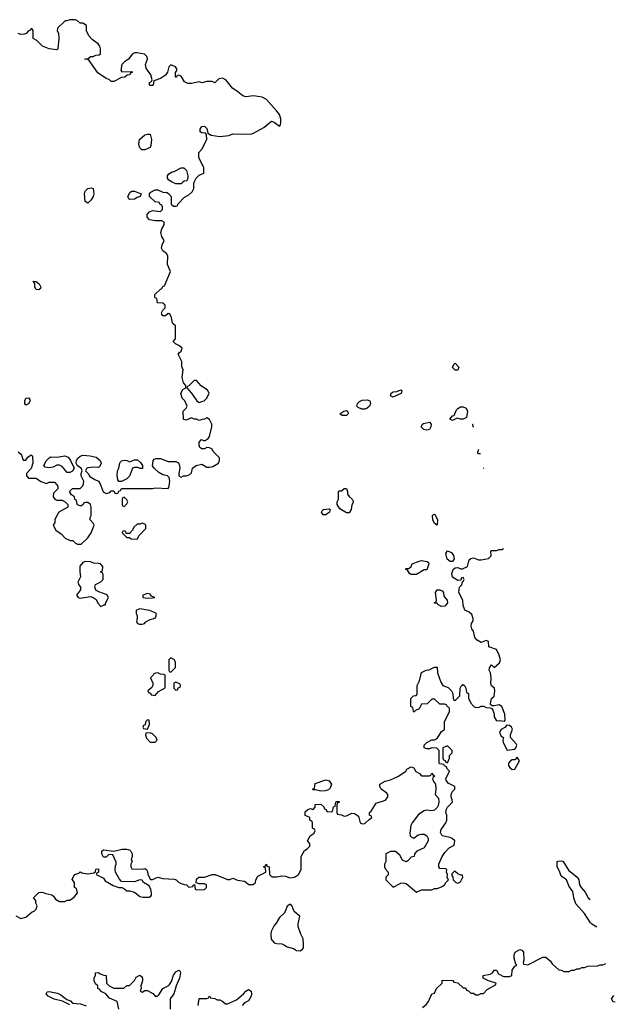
# Model space of a CAD drawing. Header units: inches. Extents: x 2348341 to 2479810, y 460419 to 613669.
# Tile 481 of 656: x 2440782 to 2445388, y 523648 to 531255. Entities that reach past the tile are written whole.
import ezdxf

# ---------------------------------------------------------------- set-up
doc = ezdxf.new("R2010")
doc.units = ezdxf.units.IN
doc.header["$MEASUREMENT"] = 0
doc.layers.add('C4542', color=7, linetype='Continuous')
doc.layers.add('C4543', color=7, linetype='Continuous')

msp = doc.modelspace()

# ---------------------------------------------------------------- linework, layer by layer
at = {"layer": 'C4542', "color": 2}
for points, elevation in [([(2440770, 527916), (2440784.5, 527904.5), (2440796, 527890), (2440810, 527852), (2440830, 527852), (2440845.6, 527874.4), (2440870, 527894), (2440882, 527882), (2440884.7, 527830), (2440871.6, 527788.4), (2440834, 527750), (2440834, 527730), (2440850, 527714), (2440910, 527714), (2440946.4, 527686.4), (2440990, 527672), (2441010, 527682), (2441050, 527682), (2441070, 527662), (2441078, 527650), (2441078, 527630), (2441043.6, 527596.4), (2441042, 527570), (2441054, 527550), (2441070, 527542), (2441110, 527542), (2441134, 527530), (2441154, 527510), (2441154, 527490), (2441084.7, 527450), (2441062, 527410), (2441054, 527390), (2441054, 527370), (2441042, 527350), (2441062, 527310), (2441103.6, 527283.6), (2441134, 527250), (2441172.7, 527232.7), (2441191.6, 527231.6), (2441214, 527210), (2441230, 527202), (2441256.4, 527203.6), (2441310, 527252), (2441335.3, 527290), (2441358, 527350), (2441350, 527366), (2441326, 527390), (2441326, 527410), (2441335.3, 527424.7), (2441335.3, 527490), (2441328.4, 527508.4), (2441310, 527526), (2441290, 527526), (2441278, 527522), (2441274, 527510), (2441259.6, 527500.4), (2441250, 527498), (2441230, 527506), (2441226, 527510), (2441222, 527542), (2441208.4, 527548.4), (2441206, 527570), (2441183.1, 527583.1), (2441168, 527610), (2441190, 527634), (2441250, 527634), (2441270, 527654), (2441275.3, 527670), (2441278, 527690), (2441258, 527730), (2441258, 527750), (2441266, 527770), (2441258, 527790), (2441228, 527808), (2441218, 527830), (2441222, 527850), (2441232.5, 527867.5), (2441250, 527882.8), (2441270, 527891.3), (2441326.8, 527886.8), (2441374.4, 527874.4), (2441404.7, 527850), (2441411.3, 527830), (2441398.8, 527801.2), (2441390, 527795.3), (2441350, 527799), (2441307.9, 527792.1), (2441302, 527790), (2441292, 527770), (2441312, 527750), (2441325.4, 527725.4), (2441362, 527702), (2441391.1, 527691.1), (2441404.7, 527670), (2441426.4, 527606.4), (2441450, 527594), (2441478, 527602), (2441490, 527614), (2441510, 527614), (2441518, 527598), (2441530, 527594), (2441542, 527598), (2441547.3, 527612.7), (2441562, 527618), (2441570, 527634), (2441810, 527632), (2441830, 527638), (2441930, 527634), (2441938, 527650), (2441942, 527690), (2441939, 527719), (2441926, 527730), (2441890, 527739), (2441857.5, 527757.5), (2441822, 527790), (2441809, 527809), (2441813.6, 527846.4), (2441821.2, 527858.8), (2441834, 527866), (2441870, 527864), (2441930, 527842.8), (2441990, 527843), (2442010.4, 527830.4), (2442018.8, 527810), (2442020.7, 527790), (2442011.3, 527750), (2442012, 527732), (2442030, 527722), (2442048.9, 527731.1), (2442070, 527731.3), (2442098, 527742), (2442110, 527754), (2442118, 527790), (2442146, 527810), (2442190, 527822), (2442230, 527798), (2442250, 527798), (2442276.4, 527803.6), (2442318, 527830), (2442326, 527850), (2442326, 527870), (2442278, 527918), (2442270, 527938), (2442250, 527948), (2442230, 527948.7), (2442210, 527939), (2442190, 527939), (2442175.3, 527950), (2442169.1, 527969.1), (2442168.7, 527991.3), (2442187.3, 528012.7), (2442203.6, 528003.6), (2442216.4, 528003.6), (2442240.4, 528019.6), (2442250, 528034), (2442268.7, 528110), (2442268, 528130), (2442250, 528166), (2442230, 528178), (2442211.6, 528168.4), (2442192.7, 528167.3), (2442170, 528158), (2442150, 528168), (2442130, 528168.7), (2442110, 528178), (2442070, 528162), (2442050, 528166), (2442048, 528170), (2442046, 528230), (2442070, 528254), (2442078, 528270), (2442058, 528310), (2442038, 528330), (2442028, 528370), (2442043.1, 528396.9), (2442066, 528410), (2442066, 528430), (2442048.4, 528448.4), (2442038, 528490), (2442046, 528550), (2442036.4, 528576.4), (2442034.6, 528614.6), (2442008, 528670), (2442016.4, 528683.6), (2442030, 528694), (2442038, 528718), (2442016.4, 528736.4), (2441986, 528750), (2441970, 528766), (2441968.7, 528770), (2441988, 528790), (2441986, 528890), (2441967.3, 528907.3), (2441960.4, 528920.4), (2441954.6, 528954.6), (2441942, 528982), (2441930, 528986), (2441910, 528968), (2441888.4, 528968.4), (2441880.4, 528980.4), (2441878, 528990), (2441888.4, 529011.6), (2441906, 529030), (2441906, 529050), (2441890, 529066), (2441847.3, 529067.3), (2441842, 529102), (2441830, 529106), (2441827.3, 529112.7), (2441827.3, 529132.7), (2441870, 529174), (2441882, 529178), (2441890, 529194), (2441902, 529198), (2441948, 529310), (2441924.7, 529364.7), (2441928.7, 529430), (2441918, 529450), (2441889.2, 529469.2), (2441879, 529490), (2441883.1, 529516.9), (2441899, 529550), (2441880.9, 529580.9), (2441872.7, 529610), (2441880.9, 529639.1), (2441898, 529670), (2441898, 529690), (2441880.4, 529700.4), (2441830, 529702), (2441786, 529710), (2441768, 529730), (2441768, 529750), (2441786, 529770), (2441810, 529782), (2441870, 529774), (2441886, 529790), (2441886, 529810), (2441882, 529822), (2441866, 529830), (2441862, 529842), (2441830, 529848), (2441786, 529890), (2441786, 529910), (2441796.4, 529923.6), (2441830, 529942), (2441850, 529942), (2441890, 529922), (2441919.6, 529919.6), (2441932.7, 529912.7), (2441954, 529890), (2441954, 529830), (2441970, 529814), (2441990, 529814), (2442002, 529818), (2442006, 529830), (2442056.4, 529883.6), (2442090, 529902), (2442114.6, 529925.4), (2442128, 529950), (2442128, 529992), (2442131.8, 530000)], 78), ([(2442044.1, 530000), (2442030, 529988), (2441990, 529986), (2441960.7, 530000)], 78), ([(2444293.2, 528107.2), (2444288, 528110), (2444286, 528130), (2444287.4, 528130.7)], 74), ([(2444344.1, 527900.6), (2444330, 527902), (2444324, 527910), (2444329, 527931), (2444335.7, 527934.5)], 74), ([(2444371.9, 527787.9), (2444368, 527790), (2444370.7, 527792.7)], 74), ([(2440751.6, 524331.6), (2440790, 524312), (2440830, 524322), (2440878, 524362), (2440893.6, 524366.4), (2440910, 524382), (2440918, 524410), (2440906, 524430), (2440906, 524450), (2440888, 524470), (2440928.9, 524511.1), (2440955.3, 524515.3), (2440983.6, 524503.6), (2441030, 524494), (2441043.6, 524483.6), (2441059.6, 524459.6), (2441090, 524442), (2441130, 524442), (2441150, 524451.3), (2441170, 524452), (2441204, 524476), (2441228, 524510), (2441222, 524542), (2441206, 524550), (2441206, 524590), (2441188.7, 524611.3), (2441206, 524650), (2441239, 524661), (2441250, 524672), (2441263.6, 524663.6), (2441310, 524654.8), (2441356.4, 524663.6), (2441368, 524672), (2441370, 524692), (2441390, 524694), (2441391.6, 524668.4), (2441378, 524662), (2441374, 524650), (2441430, 524622), (2441442.8, 524602.8), (2441505.2, 524565.2), (2441548.4, 524551.6), (2441571.3, 524551.3), (2441585.4, 524545.4), (2441610, 524524.7), (2441630, 524524.7), (2441670, 524514.8), (2441710, 524481), (2441735.3, 524475.3), (2441770, 524474.8), (2441784, 524476), (2441796.5, 524483.5), (2441802, 524490), (2441801.2, 524510), (2441796, 524536), (2441783.1, 524563.1), (2441738, 524590), (2441728, 524608), (2441710, 524608.7), (2441670, 524595.3), (2441570, 524598), (2441554.6, 524614.6), (2441522.7, 524670), (2441519.3, 524690), (2441522, 524718), (2441528, 524730), (2441527.3, 524747.3), (2441502, 524802), (2441470, 524806), (2441450, 524786), (2441430, 524786), (2441418, 524810), (2441418, 524830), (2441430, 524842), (2441510, 524832), (2441574.6, 524845.4), (2441610, 524846), (2441630, 524841), (2441641, 524830), (2441650.8, 524810), (2441651, 524789), (2441644.7, 524764.7), (2441651.3, 524750), (2441642, 524730), (2441642, 524710), (2441650, 524694), (2441728.9, 524691.1), (2441750, 524698), (2441762, 524690), (2441770, 524674), (2441772, 524650), (2441792.7, 524612.7), (2441810, 524612), (2441850, 524631.3), (2441890, 524618.8), (2441975.3, 524615.3), (2441990.9, 524610.9), (2442011.1, 524591.1), (2442030, 524582), (2442052.7, 524572.7), (2442071.6, 524571.6), (2442090, 524554), (2442122, 524558), (2442126, 524570), (2442134, 524574), (2442138, 524538), (2442152.7, 524532.7), (2442210, 524534), (2442226, 524550), (2442226, 524570), (2442210, 524578), (2442170, 524578), (2442146, 524586), (2442150, 524614), (2442166, 524630), (2442210, 524631.3), (2442270, 524651), (2442294, 524650), (2442390, 524612), (2442407.3, 524612.7), (2442430, 524622), (2442466.4, 524606.4), (2442519.6, 524599.6), (2442552.7, 524572.7), (2442587.3, 524572.7), (2442606, 524590), (2442608, 524610), (2442623.1, 524636.9), (2442686, 524670), (2442682, 524702), (2442666, 524710), (2442682, 524718), (2442690, 524731.3), (2442694, 524714), (2442712, 524710), (2442714, 524650), (2442732.7, 524632.7), (2442770, 524632), (2442810, 524641), (2442836.9, 524636.9), (2442870, 524624.7), (2442906, 524630), (2442938, 524650), (2442958, 524690), (2442958, 524790), (2442983.1, 524836.9), (2443006, 524850), (2443026, 524870), (2443026, 524890), (2443008, 524910), (2443028, 524950), (2443058, 524970), (2443066, 524990), (2443062, 525002), (2443046, 525010), (2443046, 525050), (2443042, 525062), (2443026, 525070), (2443026, 525090), (2442990, 525106), (2442990, 525134), (2443010, 525154), (2443030, 525162), (2443050, 525154), (2443066, 525170), (2443067.3, 525192.7), (2443110, 525194), (2443132.7, 525172.7), (2443138, 525158), (2443152.7, 525152.7), (2443158, 525138), (2443190, 525134), (2443202, 525138), (2443207.3, 525172.7), (2443222, 525178), (2443226, 525210), (2443230, 525214), (2443250, 525214), (2443254, 525210), (2443238, 525202), (2443234, 525190), (2443234, 525130), (2443238, 525118), (2443270, 525112), (2443290, 525102), (2443310, 525104.7), (2443350, 525124), (2443370, 525122.8), (2443402, 525102), (2443414, 525050), (2443430, 525042), (2443450, 525044.7), (2443483.1, 525076.9), (2443506, 525090), (2443502, 525102), (2443486, 525110), (2443486, 525130), (2443499, 525141), (2443538.6, 525201.4), (2443610, 525224.7), (2443628, 525250), (2443628, 525270), (2443620.4, 525280.4), (2443578, 525310), (2443566, 525330), (2443566, 525350), (2443608.9, 525371.1), (2443650, 525382), (2443710, 525411.3), (2443768, 525450), (2443776.4, 525463.6), (2443810, 525482), (2443830, 525474), (2443845.4, 525445.4), (2443874, 525430), (2443890, 525414), (2443950, 525414), (2443962, 525418), (2443970, 525434), (2443978, 525418), (2443990, 525414), (2443992, 525410), (2443978, 525402), (2443974, 525390), (2443982, 525370), (2443998, 525350), (2444001, 525310), (2443994, 525270), (2444019.6, 525239.6), (2444022, 525210), (2444016.9, 525183.1), (2444011.1, 525168.9), (2443990, 525148.7), (2443970, 525144), (2443930, 525148.7), (2443910, 525142), (2443866.8, 525113.2), (2443816, 525050), (2443806.8, 525030), (2443798, 524970), (2443802, 524950), (2443810, 524942), (2443830, 524932), (2443863.7, 524956.3), (2443890, 524962.8), (2443910, 524962.8), (2443931.3, 524950), (2443941, 524930), (2443941, 524910), (2443910, 524858), (2443854, 524830), (2443834, 524810), (2443831.1, 524788.9), (2443810, 524786), (2443783.6, 524756.4), (2443770, 524748.7), (2443742, 524762), (2443720.4, 524800.4), (2443687.3, 524827.3), (2443650, 524828), (2443614, 524810), (2443612, 524752), (2443602, 524730), (2443602, 524710), (2443611.6, 524691.6), (2443632, 524670), (2443631.6, 524648.4), (2443614, 524630), (2443614, 524610), (2443670, 524554), (2443730, 524582.8), (2443750, 524586), (2443770, 524581), (2443850, 524514), (2443890, 524531.3), (2443970, 524532), (2443990, 524542), (2444010, 524542), (2444044.7, 524555.3), (2444068, 524570), (2444078, 524590), (2444098, 524610), (2444088.7, 524628.7), (2444089, 524650), (2444082, 524670), (2444086, 524690), (2444075.3, 524695.3), (2444030, 524698), (2444022, 524710), (2444022, 524730), (2444049.3, 524790.7), (2444070, 524822), (2444102, 524858), (2444142, 524878), (2444146, 524910), (2444126, 524930), (2444110, 524938), (2444049, 524949), (2444035.3, 524975.3), (2444041.5, 524998.5), (2444078, 525050), (2444086, 525070), (2444086, 525110), (2444078, 525130), (2444083.1, 525156.9), (2444088.9, 525171.1), (2444128, 525210), (2444127.3, 525227.3), (2444118, 525250), (2444118, 525270), (2444126, 525290), (2444146, 525310), (2444146, 525330), (2444096.4, 525356.4), (2444080.4, 525380.4), (2444078, 525390), (2444106, 525450), (2444087.3, 525467.3), (2444082, 525482), (2444066, 525490), (2444062, 525502), (2444030, 525506), (2444026, 525510), (2444026, 525610), (2444007.3, 525627.3), (2443970, 525628.7), (2443950, 525622), (2443930, 525622), (2443908.7, 525630), (2443908.9, 525648.9), (2443930, 525670.8), (2443969.4, 525690.6), (2443989, 525691), (2444010, 525702), (2444043.1, 525756.9), (2444066, 525770), (2444068, 525830), (2444106, 525910), (2444106, 525930), (2444102, 525942), (2444090, 525946), (2444082, 525962), (2444067.3, 525967.3), (2444030, 525968), (2443990, 526006), (2443970, 526006), (2443931.6, 525968.4), (2443890, 525966), (2443872, 525930), (2443842, 525918), (2443830, 525906), (2443826, 525910), (2443822, 525942), (2443806, 525950), (2443806, 526010), (2443826, 526030), (2443847.3, 526032.7), (2443856.4, 526043.6), (2443855.3, 526110), (2443872.5, 526147.5), (2443890, 526212), (2443926, 526230), (2443948.7, 526231.3), (2443990, 526254), (2444010, 526254), (2444012, 526210), (2444038, 526138), (2444054, 526110), (2444096, 526096), (2444122, 526070), (2444132, 526050), (2444132.7, 526012.7), (2444138, 525998), (2444150, 525994), (2444186, 526030), (2444188.4, 526091.6), (2444198, 526110), (2444210, 526118), (2444222, 526110), (2444232, 526090), (2444238, 526058), (2444252, 526050), (2444252.7, 526012.7), (2444270, 525974), (2444294, 525950), (2444310, 525942), (2444335.3, 525944.7), (2444350, 525952), (2444370, 525952), (2444390, 525942), (2444419.6, 525939.6), (2444432.7, 525932.7), (2444439.6, 525919.6), (2444451.3, 525890), (2444451.3, 525870), (2444470, 525838), (2444490, 525840.7), (2444530, 525834.8), (2444535.8, 525844.2), (2444534.5, 525890), (2444510, 525948.7), (2444490, 525961.2), (2444450, 525953.2), (2444434.6, 525954.6), (2444423.1, 525963.1), (2444422, 525970), (2444429.3, 526010.7), (2444451.6, 526028.4), (2444456.2, 526070), (2444452.7, 526090), (2444429.5, 526109.5), (2444425.4, 526125.4), (2444428.4, 526170), (2444421.6, 526210), (2444412.7, 526230), (2444413.6, 526246.4), (2444429.3, 526270.7), (2444450, 526251), (2444492.5, 526287.5), (2444499, 526310), (2444490, 526346), (2444468.4, 526388.4), (2444409.1, 526409.1), (2444408, 526450), (2444390, 526459), (2444350, 526444.5), (2444320.5, 526460.5), (2444302.7, 526482.7), (2444292, 526530), (2444277, 526550), (2444271.8, 526570), (2444275.1, 526590), (2444289.2, 526610), (2444289.2, 526630), (2444279.5, 526659.5), (2444257.7, 526677.7), (2444229.5, 526689.5), (2444221.2, 526701.2), (2444212.3, 526730), (2444208.7, 526770), (2444178.4, 526830), (2444182.7, 526870), (2444202, 526890), (2444206, 526914), (2444210, 526914), (2444218, 526930), (2444216.4, 526936.4), (2444210, 526946), (2444198, 526942), (2444194, 526926), (2444170, 526922.7), (2444130, 526949), (2444123.5, 526976.5), (2444132.9, 527007.1), (2444150, 527021), (2444170, 527022), (2444190, 527012), (2444207.3, 527012.7), (2444246, 527030), (2444258, 527082), (2444270, 527092), (2444290, 527098), (2444330, 527082), (2444350, 527082), (2444407.3, 527092.7), (2444427.3, 527112.7), (2444426, 527150), (2444430, 527154), (2444470, 527154), (2444490, 527162), (2444510, 527162), (2444524.3, 527169.2)], 74), ([(2445244.8, 524244.8), (2445207, 524267), (2445197, 524277), (2445150, 524349.2), (2445083.3, 524423.3), (2445066, 524470), (2445058.3, 524518.3), (2445030, 524557.2), (2445010.9, 524610.9), (2444974.9, 524634.9), (2444966.2, 524646.2), (2444956.2, 524676.2), (2444937.2, 524710), (2444939.3, 524750), (2444945.3, 524754.7), (2444970, 524757.6), (2444984, 524750), (2445025.5, 524685.5), (2445094, 524630), (2445104.9, 524610), (2445110.8, 524570), (2445122.8, 524550), (2445154, 524514), (2445178, 524470), (2445192.3, 524457.8)], 70), ([(2443898, 523622), (2443928.7, 523650), (2443942, 523670), (2443968, 523730), (2443990, 523734), (2444006, 523770), (2444048, 523810), (2444050, 523834), (2444131.6, 523831.6), (2444138, 523818), (2444170, 523814), (2444210, 523774), (2444230, 523774), (2444238, 523758), (2444252.7, 523752.7), (2444270, 523734), (2444290, 523734), (2444310, 523722), (2444330, 523722), (2444348.4, 523731.6), (2444367.3, 523732.7), (2444396.4, 523763.6), (2444462, 523798), (2444466, 523810), (2444406, 523830), (2444366, 523850), (2444366, 523870), (2444420.2, 523879.8), (2444438, 523890), (2444450, 523911), (2444470, 523911), (2444484, 523884), (2444522.4, 523862.4), (2444570, 523862), (2444588.7, 523870), (2444590, 523912), (2444610, 523942), (2444626, 523950), (2444618, 523958), (2444604.8, 524004.8), (2444606, 524030), (2444614, 524050), (2444650, 524071), (2444666, 524066), (2444678, 524050), (2444681, 523990), (2444674, 523970), (2444678, 523958), (2444710, 523954), (2444828.4, 524011.6), (2444850, 524012), (2444883.6, 523983.6), (2444899.6, 523959.6), (2444950, 523914), (2444971.6, 523911.6), (2444990, 523902), (2445030, 523902), (2445048.4, 523911.6), (2445070, 523912), (2445090, 523922), (2445110, 523922), (2445130, 523932), (2445150, 523932), (2445176.4, 523943.6), (2445250, 523944.7), (2445270, 523952), (2445290, 523952), (2445314, 523964)], 70), ([(2441548.7, 523610), (2441535.3, 523670), (2441476.4, 523696.4), (2441448.4, 523728.4), (2441406, 523750), (2441402, 523762), (2441386, 523770), (2441386, 523790), (2441367.3, 523807.3), (2441358, 523830), (2441358, 523850), (2441367.3, 523872.7), (2441368.9, 523891.1), (2441390, 523894), (2441403.6, 523883.6), (2441432.7, 523872.7), (2441451.1, 523871.1), (2441454, 523810), (2441474, 523790), (2441510, 523772), (2441587.3, 523772.7), (2441610, 523794), (2441630, 523794), (2441670, 523832), (2441682.7, 523857.3), (2441710, 523874), (2441723.6, 523863.6), (2441731.1, 523848.9), (2441731.1, 523828.9), (2441718, 523790), (2441722, 523770), (2441714, 523750), (2441730, 523742), (2441750, 523754), (2441770, 523754), (2441810.6, 523730.6), (2441830, 523711.3), (2441848.4, 523711.6), (2441859, 523721), (2441888, 523770), (2441930, 523791), (2441939.5, 523800.5), (2441955.1, 523824.9), (2441970, 523872), (2441990, 523898), (2442011.3, 523911.3), (2442022, 523902), (2442024.7, 523890), (2442018.8, 523850), (2441991, 523790), (2441974.8, 523730), (2441944.7, 523690), (2441944.7, 523610)], 70), ([(2441170, 523642.9), (2441112.1, 523672.1), (2441047.2, 523687.2), (2441002.7, 523710), (2440986, 523730), (2440994.6, 523745.4), (2441010, 523746.8), (2441074.6, 523734.6), (2441100.9, 523720.9), (2441145.5, 523685.5), (2441174.9, 523674.9), (2441190, 523656), (2441252.4, 523652.4), (2441297.1, 523637.1)], 70), ([(2442162, 523638), (2442170, 523694), (2442230, 523694), (2442242, 523698), (2442250, 523714), (2442258, 523698), (2442290, 523694), (2442310, 523682), (2442330, 523682), (2442354, 523670), (2442372.7, 523652.7), (2442390, 523652), (2442458, 523682), (2442512.3, 523727.7), (2442529.5, 523750.5), (2442550, 523762.8), (2442570.6, 523750.6), (2442574.8, 523730), (2442571, 523710), (2442550, 523675.3), (2442521.1, 523658.9), (2442502, 523638)], 70), ([(2445387.8, 523664.2), (2445370, 523666), (2445359, 523690), (2445375.1, 523715.8)], 66)]:
    msp.add_lwpolyline(points, dxfattribs=dict(at, elevation=elevation))
for points, elevation in [([(2441310, 529838), (2441288.7, 529850), (2441282, 529910), (2441288.7, 529930), (2441309.3, 529950.7), (2441336.9, 529956.9), (2441351.3, 529950), (2441356, 529910), (2441350.7, 529889.3), (2441335.3, 529864.7)], 78), ([(2441630, 529866), (2441626, 529870), (2441618, 529890), (2441636.4, 529923.6), (2441650, 529931.3), (2441670, 529931.3), (2441722, 529910), (2441714, 529890), (2441690, 529882), (2441670, 529868.7)], 78), ([(2440930, 529168), (2440908, 529170), (2440898, 529190), (2440898, 529218), (2440886, 529234), (2440910, 529232), (2440933.7, 529213.7), (2440944.7, 529190), (2440942, 529178)], 78), ([(2444170, 528548), (2444148.4, 528548.4), (2444128.4, 528568.4), (2444138, 528590), (2444150, 528602), (2444178, 528570)], 74), ([(2442150, 528468), (2442130, 528468), (2442090, 528426), (2442078, 528422), (2442074, 528410), (2442111.3, 528370), (2442152, 528310), (2442170, 528298), (2442190, 528304.7), (2442208.9, 528311.1), (2442228, 528330), (2442248, 528370), (2442233.2, 528393.2), (2442185.6, 528425.6)], 78), ([(2443670, 528339.3), (2443650, 528349.3), (2443654, 528370), (2443670, 528380.7), (2443697.2, 528382.8), (2443730, 528396), (2443738, 528390), (2443732.4, 528367.6), (2443690, 528349.3)], 74), ([(2440830, 528278), (2440822, 528290), (2440822, 528310), (2440830, 528332), (2440850, 528334), (2440859.6, 528319.6), (2440862, 528310), (2440850, 528288)], 78), ([(2443450, 528245.2), (2443426.6, 528246.6), (2443399.3, 528259.3), (2443389.2, 528270), (2443394, 528290), (2443410, 528306), (2443430, 528314.8), (2443470, 528318.8), (2443490, 528311), (2443494.8, 528290), (2443486, 528270), (2443470, 528254)], 74), ([(2444190, 528168), (2444163.6, 528176.4), (2444130, 528158), (2444108, 528170), (2444130, 528194), (2444142, 528198), (2444159, 528241), (2444170, 528252), (2444190, 528264.7), (2444210, 528264.7), (2444234.8, 528254.8), (2444246, 528230), (2444238, 528182), (2444210, 528168)], 74), ([(2443276.4, 528196.4), (2443258, 528210), (2443288, 528230), (2443310, 528236), (2443318, 528230), (2443322, 528210), (2443310, 528198)], 74), ([(2443930, 528084), (2443906, 528090), (2443886, 528110), (2443898, 528130), (2443905.6, 528134.4), (2443950, 528144.7), (2443964.7, 528130), (2443961, 528110), (2443950, 528088.7)], 74), ([(2441150, 527758), (2441110, 527802), (2441090, 527812.7), (2441070, 527813.2), (2441040.7, 527799.3), (2441010, 527793.2), (2440978, 527798), (2440968.7, 527810), (2440989.2, 527850), (2441009.6, 527870.4), (2441023, 527877), (2441070, 527874.9), (2441130, 527886.4), (2441155.8, 527875.8), (2441176, 527850), (2441202, 527790), (2441190, 527768), (2441170, 527758)], 78), ([(2441712.7, 527787.3), (2441694.6, 527794.6), (2441670, 527795.3), (2441654, 527790), (2441631.1, 527728.9), (2441611.3, 527708.7), (2441570, 527686), (2441547.3, 527687.3), (2441540.4, 527700.4), (2441534.6, 527734.6), (2441539, 527770), (2441549.3, 527790.7), (2441555.1, 527830), (2441561, 527839), (2441570, 527847.3), (2441590, 527853), (2441612, 527850), (2441630, 527838), (2441670, 527854.8), (2441694, 527854), (2441714.8, 527834.8), (2441732, 527810), (2441732.7, 527787.3)], 78), ([(2443310, 527446), (2443256.4, 527476.4), (2443238, 527510), (2443238, 527530), (2443246, 527550), (2443246, 527610), (2443250, 527614), (2443270, 527614), (2443290, 527634), (2443310, 527634), (2443318, 527610), (2443318, 527590), (2443330, 527572), (2443354, 527550), (2443362, 527530), (2443350, 527506), (2443344.7, 527470), (2443330, 527446)], 74), ([(2441590, 527566), (2441578, 527562), (2441574, 527550), (2441574, 527510), (2441578, 527498), (2441590, 527494), (2441610, 527514), (2441618, 527530), (2441610, 527546)], 78), ([(2443150, 527428.7), (2443128, 527430), (2443115.3, 527450), (2443120.2, 527459.8), (2443130, 527471.3), (2443176, 527476), (2443182, 527470), (2443178, 527450)], 74), ([(2444010, 527349), (2443990, 527362), (2443976, 527390), (2443974.6, 527425.4), (2443984, 527436), (2443993, 527433), (2444013, 527393)], 74), ([(2441730, 527366), (2441710, 527358), (2441690, 527358), (2441665.4, 527334.6), (2441654, 527310), (2441630, 527286), (2441606, 527286), (2441602, 527302), (2441590, 527306), (2441578, 527302), (2441574, 527290), (2441610, 527254), (2441630, 527254), (2441644.7, 527244.7), (2441690, 527242), (2441706, 527270), (2441756.4, 527323.6), (2441758, 527350), (2441750, 527358)], 78), ([(2444130, 527068.7), (2444110, 527069.4), (2444087.5, 527087.5), (2444078, 527130), (2444090, 527151.3), (2444119.9, 527139.9), (2444136.8, 527116.8), (2444140.7, 527090)], 74), ([(2441290, 527068), (2441270, 527062), (2441246.8, 527033.2), (2441246, 526990), (2441252, 526950), (2441232, 526910), (2441238, 526890), (2441252, 526870), (2441252, 526850), (2441222, 526810), (2441223.6, 526803.6), (2441234, 526790), (2441250, 526784.7), (2441330, 526798.8), (2441350.8, 526790.8), (2441374.4, 526774.4), (2441386.4, 526746.4), (2441410, 526722), (2441434, 526734), (2441446, 526734), (2441446, 526746), (2441468, 526790), (2441458, 526810), (2441450, 526815.3), (2441393.6, 526833.6), (2441370, 526848.7), (2441362, 526870), (2441368.7, 526891.3), (2441410, 526912), (2441428, 526930), (2441427.3, 526967.3), (2441422, 526982), (2441406, 526990), (2441422, 526998), (2441426, 527030), (2441406, 527050), (2441390, 527054), (2441356.4, 527056.4), (2441330, 527066)], 78), ([(2443850, 526968), (2443808.7, 526968.7), (2443796.4, 526976.4), (2443782, 527002), (2443766, 527010), (2443770, 527014), (2443790, 527014), (2443808.4, 527031.6), (2443818, 527050), (2443870, 527071), (2443890, 527076), (2443934, 527070), (2443942, 527062), (2443944.7, 527050), (2443930, 527006), (2443910, 527006)], 74), ([(2441770, 526822), (2441734, 526810), (2441734, 526790), (2441770, 526785.5), (2441810, 526787.3), (2441826, 526790), (2441802, 526802), (2441790, 526818)], 78), ([(2444042.7, 526722.7), (2444016.4, 526736.4), (2444010, 526746), (2443990, 526746), (2443986, 526750), (2444002, 526758), (2444006, 526770), (2443998, 526830), (2444010, 526851.3), (2444030, 526851.3), (2444050, 526842), (2444058, 526830), (2444062, 526802), (2444086.8, 526770), (2444090.5, 526750), (2444070, 526725.2)], 74), ([(2441710, 526704), (2441686.4, 526693.6), (2441682, 526690), (2441682, 526670), (2441691.3, 526650), (2441691.3, 526630), (2441684.7, 526610), (2441690, 526594), (2441705.4, 526585.4), (2441730, 526584.7), (2441746, 526590), (2441756.4, 526603.6), (2441790, 526622), (2441828.4, 526631.6), (2441838, 526650), (2441838, 526670), (2441786, 526690)], 78), ([(2441950, 526326), (2441934, 526310), (2441934, 526230), (2441938, 526218), (2441950, 526214), (2441986, 526250), (2441986, 526290), (2441978, 526310)], 78), ([(2441850, 526208), (2441832.7, 526207.3), (2441818, 526202), (2441814, 526190), (2441794, 526170), (2441812, 526130), (2441812, 526110), (2441803.6, 526096.4), (2441774, 526070), (2441778, 526058), (2441792.7, 526052.7), (2441798, 526038), (2441830, 526034), (2441856.4, 526063.6), (2441907.3, 526092.7), (2441906, 526190), (2441896.4, 526196.4), (2441870, 526198)], 78), ([(2441990, 526138), (2441974, 526130), (2441974, 526090), (2441990, 526074), (2442002, 526078), (2442007.3, 526092.7), (2442022, 526098), (2442026, 526110), (2442022, 526122)], 78), ([(2441770, 525846), (2441754, 525830), (2441752.7, 525807.3), (2441738, 525802), (2441734, 525790), (2441738, 525778), (2441770, 525774), (2441786, 525810), (2441782, 525842)], 78), ([(2444550, 525804), (2444534.4, 525785.6), (2444504.7, 525770), (2444491.3, 525750), (2444502.8, 525722.8), (2444522, 525710), (2444518, 525690), (2444521, 525670), (2444551.6, 525611.6), (2444610, 525618.8), (2444619.3, 525630), (2444625.2, 525650), (2444621.2, 525661.2), (2444577.2, 525710), (2444577.2, 525730), (2444593.4, 525773.4), (2444585.2, 525790), (2444570, 525800.9)], 74), ([(2441790, 525746), (2441758, 525742), (2441754, 525730), (2441763.6, 525703.6), (2441790, 525674), (2441830, 525674), (2441846, 525690), (2441838, 525710), (2441810, 525738)], 78), ([(2444090, 525646), (2444054, 525630), (2444054, 525550), (2444058, 525538), (2444072.7, 525532.7), (2444078, 525518), (2444090, 525514), (2444106, 525550), (2444106, 525570), (2444126, 525590), (2444126, 525610)], 74), ([(2444630, 525558), (2444610, 525538), (2444590, 525537.2), (2444578, 525530), (2444560.7, 525510), (2444562.8, 525490), (2444573.7, 525473.7), (2444590, 525461), (2444610, 525464.7), (2444648, 525530)], 74), ([(2443110, 525295.3), (2443070, 525306), (2443050, 525306), (2443046, 525310), (2443062, 525318), (2443067.3, 525352.7), (2443150, 525381), (2443175.3, 525375.3), (2443192, 525350), (2443182, 525318), (2443170, 525306), (2443143.6, 525296.4)], 74), ([(2444143.6, 524676.4), (2444123.6, 524656.4), (2444123.6, 524643.6), (2444132, 524630), (2444134, 524610), (2444154, 524590), (2444170, 524584.7), (2444190, 524594), (2444208, 524630), (2444206, 524646), (2444194, 524646), (2444170, 524655.3), (2444150, 524675.3)], 74), ([(2442878, 524418), (2442870, 524418), (2442850, 524406), (2442838, 524370), (2442827.1, 524352.9), (2442790, 524318), (2442765.4, 524274.6), (2442750, 524258), (2442726.8, 524210), (2442722.8, 524190), (2442726.8, 524150), (2442750, 524124), (2442770, 524117.3), (2442810, 524114), (2442830, 524106), (2442850, 524091), (2442898.8, 524078.8), (2442923.6, 524063.6), (2442950, 524062), (2442970, 524074), (2442975.3, 524084.7), (2442975.3, 524110), (2442973.6, 524153.6), (2442955.3, 524190), (2442935.3, 524250), (2442935.3, 524270), (2442948, 524330), (2442905.6, 524365.6), (2442890, 524406)], 74)]:
    msp.add_lwpolyline(points, close=True, dxfattribs=dict(at, elevation=elevation))
at = {"layer": 'C4543', "color": 2, "elevation": 78}
for points in [[(2442131.8, 530000), (2442146, 530030), (2442170, 530054), (2442206, 530070), (2442206, 530110), (2442168, 530190), (2442168, 530230), (2442190, 530254), (2442228, 530330), (2442227.3, 530367.3), (2442218, 530378), (2442190, 530382), (2442178, 530390), (2442178, 530410), (2442190, 530431.3), (2442211.6, 530431.6), (2442230, 530414), (2442238, 530378), (2442263.6, 530363.6), (2442330, 530352), (2442400.4, 530359.6), (2442430, 530374), (2442570, 530372), (2442590, 530378), (2442670, 530422), (2442730, 530472), (2442750, 530464.7), (2442790, 530432), (2442798, 530442), (2442801.2, 530458.8), (2442800.9, 530490), (2442790, 530522), (2442770, 530549), (2442690, 530638), (2442657.2, 530657.2), (2442590, 530667), (2442530, 530658.7), (2442506.6, 530666.6), (2442470, 530699), (2442426.8, 530726.8), (2442390, 530775.3), (2442375.3, 530790), (2442350, 530804), (2442321, 530799), (2442290, 530768.7), (2442270, 530778), (2442230, 530778), (2442190, 530768.7), (2442170, 530775.3), (2442110, 530762), (2442083.1, 530763.1), (2442056.4, 530776.4), (2442030, 530818), (2442010, 530826), (2441998, 530822), (2441994, 530810), (2441988, 530810), (2441987.3, 530847.3), (2441996.4, 530863.6), (2441996.4, 530876.4), (2441986, 530890), (2441950, 530906), (2441934, 530890), (2441924.7, 530850), (2441910, 530828), (2441870, 530802), (2441818, 530782), (2441814, 530750), (2441810, 530746), (2441790, 530746), (2441786, 530750), (2441786, 530770), (2441802, 530778), (2441806, 530790), (2441795.3, 530830), (2441760.4, 530880.4), (2441755.3, 530910), (2441769, 530950), (2441768.9, 530968.9), (2441746, 530990), (2441690, 530999), (2441670, 530999), (2441652, 530990), (2441622, 530950), (2441592, 530930), (2441572, 530910), (2441564.7, 530864.7), (2441572.7, 530852.7), (2441650, 530854), (2441654, 530850), (2441638, 530842), (2441634, 530830), (2441612.7, 530827.3), (2441594, 530810), (2441570, 530808), (2441510, 530778), (2441490, 530778), (2441474, 530794), (2441450, 530802), (2441385.1, 530845.1), (2441320.4, 530940.4), (2441310, 530948), (2441286, 530950), (2441290, 530954), (2441310, 530954), (2441328.9, 530971.1), (2441350, 530972), (2441370, 530982), (2441396.4, 530983.6), (2441407.3, 530992.7), (2441408, 531030), (2441402, 531050), (2441388.7, 531070), (2441343.2, 531103.2), (2441315.3, 531130), (2441298, 531170), (2441298, 531210), (2441270, 531228), (2441248.4, 531228.4), (2441226, 531250), (2441210, 531255.3), (2441170, 531255.3), (2441147.3, 531247.3), (2441132.7, 531247.3), (2441074, 531190), (2441072, 531170), (2441082, 531150), (2441084.7, 531110), (2441078, 531030), (2441070, 531022), (2441010, 531029.2), (2440958, 531050), (2440915.3, 531095.3), (2440886, 531110), (2440887.3, 531167.3), (2440882, 531182), (2440870, 531186), (2440864.7, 531175.3), (2440850, 531168), (2440831.3, 531148.7), (2440816.9, 531143.1), (2440790, 531142), (2440770, 531148)], [(2441960.7, 530000), (2441960.2, 530000.2), (2441936.4, 530016.4), (2441926, 530030), (2441926, 530050), (2441936.4, 530063.6), (2441960.4, 530079.6), (2441976.4, 530083.6), (2442030, 530112), (2442050, 530112), (2442072, 530090), (2442082, 530050), (2442082, 530030), (2442074, 530010), (2442052.7, 530007.3), (2442044.1, 530000)]]:
    msp.add_lwpolyline(points, dxfattribs=at)
msp.add_lwpolyline([(2441750, 530249), (2441726, 530250), (2441710, 530266), (2441704, 530290), (2441709.2, 530330.8), (2441750, 530364.7), (2441770, 530371.3), (2441790, 530371.3), (2441801, 530330), (2441796.9, 530283.1), (2441790, 530268)], close=True, dxfattribs=at)

doc.saveas('drawing.dxf')
